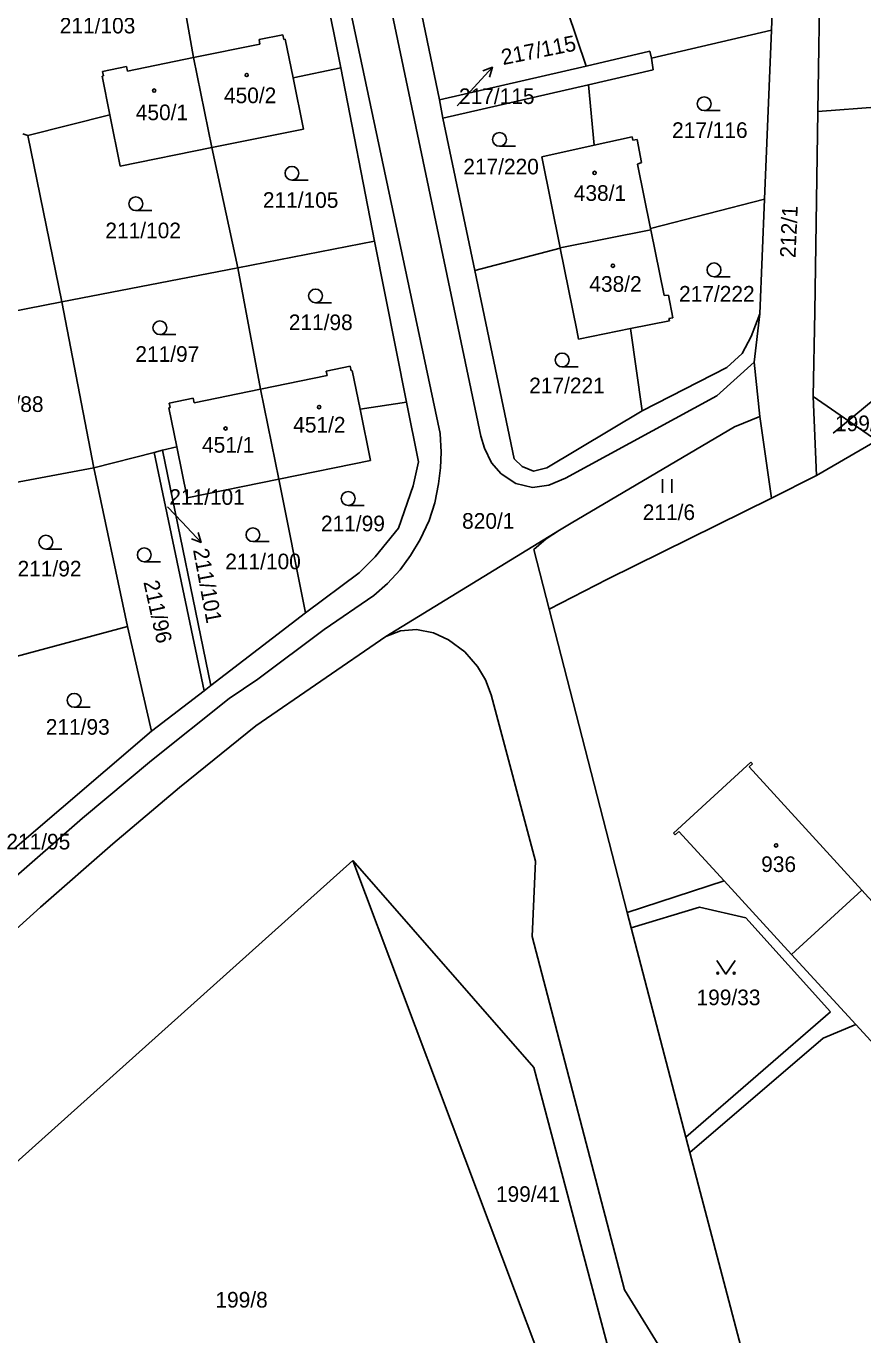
# Model space of a CAD drawing. Extents: x -735249 to -729401, y -1124843 to -1121828.
# Drawn here: x -733084.7 to -732993.7, y -1123571.3 to -1123429 of the extents above; entities that cross this region are included whole.
import ezdxf

# ---------------------------------------------------------------- set-up
doc = ezdxf.new("R2010")
doc.units = 0
for name, color, linetype in [('Vrstva 1', 7, 'Continuous'), ('Vrstva 16', 7, 'Continuous'), ('Vrstva 18', 7, 'Continuous'), ('Vrstva 19', 7, 'Continuous'), ('Vrstva 25', 7, 'Continuous'), ('Vrstva 4', 7, 'Continuous')]:
    doc.layers.add(name, color=color, linetype=linetype)

msp = doc.modelspace()

# ---------------------------------------------------------------- linework, layer by layer
at = {"layer": 'Vrstva 1'}
for points in [[(-733063.15, -1123362.53), (-733039.63, -1123473.29)], [(-733057.3, -1123368.37), (-733035.23, -1123473.58)], [(-732998.05, -1123405.61), (-732998.57, -1123438.26)], [(-733002.99, -1123412.87), (-733003.61, -1123429.42)], [(-733050.46, -1123433.5), (-733053.95, -1123415.96)], [(-733068.84, -1123419.03), (-733066.46, -1123432.4)], [(-733043.15, -1123420.41), (-733039.72, -1123437.01)], [(-733025.8, -1123427.3), (-733023.77, -1123433.32)], [(-733016.65, -1123432.48), (-733003.61, -1123429.42)], [(-733003.61, -1123429.42), (-733004.36, -1123447.81)], [(-733066.46, -1123432.4), (-733059.25, -1123430.94)], [(-733059.35, -1123430.45), (-733056.75, -1123429.93)], [(-733059.25, -1123430.94), (-733059.35, -1123430.45)], [(-733056.75, -1123429.93), (-733056.65, -1123430.42)], [(-733056.65, -1123430.42), (-733056.5, -1123430.39)], [(-733056.5, -1123430.39), (-733055.65, -1123434.6)], [(-733073.67, -1123433.86), (-733066.46, -1123432.4)], [(-733064.48, -1123442.18), (-733066.46, -1123432.4)], [(-733023.77, -1123433.32), (-733016.83, -1123431.71)], [(-733016.65, -1123432.48), (-733016.83, -1123431.71)], [(-733016.46, -1123433.72), (-733016.65, -1123432.48)], [(-733076.37, -1123433.9), (-733073.77, -1123433.37)], [(-733076.27, -1123434.39), (-733076.37, -1123433.9)], [(-733073.77, -1123433.37), (-733073.67, -1123433.86)], [(-733055.65, -1123434.6), (-733050.46, -1123433.5)], [(-733046.8, -1123452.35), (-733050.46, -1123433.5)], [(-733039.72, -1123437.01), (-733023.77, -1123433.32)], [(-733023.52, -1123435.35), (-733016.46, -1123433.72)], [(-733076.42, -1123434.42), (-733076.27, -1123434.39)], [(-733075.56, -1123438.63), (-733076.42, -1123434.42)], [(-733054.52, -1123440.17), (-733055.65, -1123434.6)], [(-733023.52, -1123435.35), (-733039.34, -1123438.98)], [(-733022.89, -1123441.93), (-733023.52, -1123435.35)], [(-733039.34, -1123438.98), (-733039.72, -1123437.01)], [(-732991.87, -1123437.76), (-732998.57, -1123438.26)], [(-733084.48, -1123440.86), (-733075.56, -1123438.63)], [(-733075.56, -1123438.63), (-733074.44, -1123444.2)], [(-733039.34, -1123438.98), (-733035.88, -1123455.54)], [(-732998.57, -1123438.26), (-732998.91, -1123460.04)], [(-733085.02, -1123440.7), (-733084.48, -1123440.86)], [(-733084.48, -1123440.86), (-733080.8, -1123458.98)], [(-733064.48, -1123442.18), (-733054.52, -1123440.17)], [(-733022.89, -1123441.93), (-733018.77, -1123441.03)], [(-733018.69, -1123441.37), (-733018.77, -1123441.03)], [(-733074.44, -1123444.2), (-733064.48, -1123442.18)], [(-733064.48, -1123442.18), (-733061.67, -1123455.28)], [(-733028.58, -1123443.18), (-733022.89, -1123441.93)], [(-733018.23, -1123441.32), (-733018.69, -1123441.37)], [(-733017.73, -1123443.81), (-733018.23, -1123441.32)], [(-733028.58, -1123443.18), (-733026.59, -1123453.1)], [(-733018.2, -1123444.01), (-733017.73, -1123443.81)], [(-733016.78, -1123450.98), (-733018.2, -1123444.01)], [(-733016.78, -1123450.98), (-733004.36, -1123447.81)], [(-733004.36, -1123447.81), (-733004.87, -1123460.26)], [(-733016.74, -1123451.15), (-733016.78, -1123450.98)], [(-733061.67, -1123455.28), (-733046.8, -1123452.35)], [(-733043.29, -1123469.89), (-733046.8, -1123452.35)], [(-733026.59, -1123453.1), (-733016.74, -1123451.15)], [(-733015.29, -1123458.29), (-733016.74, -1123451.15)], [(-733035.88, -1123455.54), (-733026.58, -1123453.14)], [(-733026.59, -1123453.1), (-733026.58, -1123453.14)], [(-733024.79, -1123462.03), (-733026.58, -1123453.14)], [(-733080.8, -1123458.98), (-733061.67, -1123455.28)], [(-733061.67, -1123455.28), (-733059.17, -1123468.46)], [(-733031.59, -1123476.02), (-733035.88, -1123455.54)], [(-733080.8, -1123458.98), (-733096, -1123461.93)], [(-733080.8, -1123458.98), (-733077.33, -1123477.02)], [(-733014.81, -1123458.25), (-733015.29, -1123458.29)], [(-733014.33, -1123460.69), (-733014.81, -1123458.25)], [(-733014.77, -1123460.76), (-733014.33, -1123460.69)], [(-733014.77, -1123460.76), (-733014.7, -1123461.03)], [(-733004.87, -1123460.26), (-733005.83, -1123462.74)], [(-733004.87, -1123460.26), (-733005.5, -1123465.51)], [(-732998.91, -1123460.04), (-732999.06, -1123469.25)], [(-733024.59, -1123463.01), (-733024.79, -1123462.03)], [(-733024.59, -1123463.01), (-733018.95, -1123461.88)], [(-733018.95, -1123461.88), (-733014.7, -1123461.03)], [(-733018.95, -1123461.88), (-733017.68, -1123470.81)], [(-733005.83, -1123462.74), (-733006.81, -1123464.6)], [(-733006.81, -1123464.6), (-733008.45, -1123466.11)], [(-733052.05, -1123466.5), (-733049.44, -1123465.97)], [(-733051.95, -1123466.99), (-733052.05, -1123466.5)], [(-733049.44, -1123465.97), (-733049.34, -1123466.46)], [(-733049.34, -1123466.46), (-733049.2, -1123466.43)], [(-733049.2, -1123466.43), (-733048.34, -1123470.65)], [(-733008.45, -1123466.11), (-733017.68, -1123470.81)], [(-733005.5, -1123465.51), (-733009.54, -1123469.19)], [(-733004.87, -1123471.43), (-733005.5, -1123465.51)], [(-733059.17, -1123468.46), (-733051.95, -1123466.99)], [(-733069.11, -1123469.97), (-733066.52, -1123469.44)], [(-733066.52, -1123469.44), (-733066.42, -1123469.93)], [(-733066.42, -1123469.93), (-733059.17, -1123468.46)], [(-733057.19, -1123478.26), (-733059.17, -1123468.46)], [(-733026.02, -1123478.14), (-733009.54, -1123469.19)], [(-732999.06, -1123469.25), (-732992.15, -1123474.06)], [(-732999.06, -1123469.25), (-732998.7, -1123477.84)], [(-733069.16, -1123470.49), (-733069.01, -1123470.46)], [(-733068.3, -1123474.72), (-733069.16, -1123470.49)], [(-733069.01, -1123470.46), (-733069.11, -1123469.97)], [(-733048.34, -1123470.65), (-733043.29, -1123469.89)], [(-733047.21, -1123476.23), (-733048.34, -1123470.65)], [(-733043.29, -1123469.89), (-733041.99, -1123476.36)], [(-733017.68, -1123470.81), (-733028.05, -1123477.02)], [(-733007.64, -1123472.55), (-733004.87, -1123471.43)], [(-733004.87, -1123471.43), (-733003.59, -1123480.33)], [(-733039.54, -1123475.33), (-733039.63, -1123473.29)], [(-733034.81, -1123474.89), (-733035.23, -1123473.58)], [(-733025.38, -1123483.04), (-733007.64, -1123472.55)], [(-733070.74, -1123475.34), (-733069.83, -1123475.11)], [(-733069.83, -1123475.11), (-733068.3, -1123474.72)], [(-733064.59, -1123500.7), (-733069.83, -1123475.11)], [(-733068.3, -1123474.72), (-733067.17, -1123480.29)], [(-733034.81, -1123474.89), (-733034.06, -1123476.49)], [(-732992.15, -1123474.06), (-732998.7, -1123477.84)], [(-733077.33, -1123477.02), (-733070.74, -1123475.34)], [(-733070.74, -1123475.34), (-733065.32, -1123501.26)], [(-733057.19, -1123478.26), (-733047.21, -1123476.23)], [(-733042.57, -1123478.96), (-733041.99, -1123476.36)], [(-733039.6, -1123477.02), (-733039.54, -1123475.33)], [(-733034.06, -1123476.49), (-733033.01, -1123477.68)], [(-733030.72, -1123476.88), (-733031.59, -1123476.02)], [(-733093.4, -1123480.04), (-733077.33, -1123477.02)], [(-733077.33, -1123477.02), (-733073.67, -1123494.26)], [(-733039.81, -1123478.74), (-733039.6, -1123477.02)], [(-733033.01, -1123477.68), (-733031.4, -1123478.71)], [(-733029.49, -1123477.37), (-733030.72, -1123476.88)], [(-733028.05, -1123477.02), (-733029.49, -1123477.37)], [(-733003.59, -1123480.33), (-732998.7, -1123477.84)], [(-733067.17, -1123480.29), (-733057.19, -1123478.26)], [(-733054.28, -1123492.78), (-733057.19, -1123478.26)], [(-733044.17, -1123483.56), (-733042.57, -1123478.96)], [(-733040.22, -1123480.84), (-733039.81, -1123478.74)], [(-733031.4, -1123478.71), (-733029.62, -1123479.14)], [(-733029.62, -1123479.14), (-733027.83, -1123478.89)], [(-733027.83, -1123478.89), (-733026.02, -1123478.14)], [(-733040.84, -1123482.74), (-733040.22, -1123480.84)], [(-733021.45, -1123489.13), (-733003.59, -1123480.33)], [(-733046.73, -1123486.7), (-733044.17, -1123483.56)], [(-733045.55, -1123495.35), (-733026.67, -1123483.78)], [(-733041.81, -1123484.81), (-733040.84, -1123482.74)], [(-733028.11, -1123484.75), (-733026.67, -1123483.78)], [(-733026.67, -1123483.78), (-733025.38, -1123483.04)], [(-733042.86, -1123486.54), (-733041.81, -1123484.81)], [(-733029.47, -1123485.89), (-733028.11, -1123484.75)], [(-733043.99, -1123488.1), (-733042.86, -1123486.54)], [(-733027.8, -1123492.39), (-733029.47, -1123485.89)], [(-733048.46, -1123488.43), (-733046.73, -1123486.7)], [(-733054.28, -1123492.78), (-733048.46, -1123488.43)], [(-733045.39, -1123489.6), (-733043.99, -1123488.1)], [(-733021.45, -1123489.13), (-733027.8, -1123492.39)], [(-733052.27, -1123494.59), (-733046.85, -1123490.89)], [(-733046.85, -1123490.89), (-733045.39, -1123489.6)], [(-733064.59, -1123500.7), (-733054.28, -1123492.78)], [(-733019.31, -1123525.39), (-733027.8, -1123492.39)], [(-733088.63, -1123498.3), (-733073.67, -1123494.26)], [(-733073.67, -1123494.26), (-733071.06, -1123505.67)], [(-733059.47, -1123500), (-733052.27, -1123494.59)], [(-733045.55, -1123495.35), (-733043.97, -1123494.73)], [(-733043.97, -1123494.73), (-733042.22, -1123494.59)], [(-733042.22, -1123494.59), (-733040.38, -1123494.95)], [(-733040.38, -1123494.95), (-733038.75, -1123495.73)], [(-733059.7, -1123505.09), (-733045.55, -1123495.35)], [(-733038.75, -1123495.73), (-733036.95, -1123497.04)], [(-733036.95, -1123497.04), (-733035.6, -1123498.61)], [(-733035.6, -1123498.61), (-733034.72, -1123500.09)], [(-733065.32, -1123501.26), (-733064.59, -1123500.7)], [(-733062.58, -1123502.11), (-733059.47, -1123500)], [(-733034.72, -1123500.09), (-733034.09, -1123501.71)], [(-733071.06, -1123505.67), (-733065.32, -1123501.26)], [(-733071.03, -1123508.84), (-733062.58, -1123502.11)], [(-733029.26, -1123519.81), (-733034.09, -1123501.71)], [(-733067.99, -1123511.79), (-733059.7, -1123505.09)], [(-733085.9, -1123518.38), (-733071.06, -1123505.67)], [(-733078.56, -1123515.13), (-733071.03, -1123508.84)], [(-733005.85, -1123509.04), (-733014.25, -1123516.75)], [(-733005.68, -1123509.22), (-733006.04, -1123509.55)], [(-733005.85, -1123509.04), (-733005.68, -1123509.22)], [(-733006.04, -1123509.55), (-732993.79, -1123522.95)], [(-733075.24, -1123517.89), (-733067.99, -1123511.79)], [(-733086.62, -1123522.18), (-733078.56, -1123515.13)], [(-733083.11, -1123524.8), (-733075.24, -1123517.89)], [(-733014.25, -1123516.75), (-733014.08, -1123516.93)], [(-733014.08, -1123516.93), (-733013.67, -1123516.56)], [(-733013.67, -1123516.56), (-733008.74, -1123521.94)], [(-733049.16, -1123519.71), (-733112.61, -1123576.59)], [(-733049.16, -1123519.71), (-733027.54, -1123577.14)], [(-733049.16, -1123519.71), (-733029.45, -1123542.23)], [(-733029.65, -1123527.99), (-733029.26, -1123519.81)], [(-733008.74, -1123521.94), (-733019.31, -1123525.39)], [(-733001.42, -1123529.93), (-733008.74, -1123521.94)], [(-733001.42, -1123529.93), (-732993.79, -1123522.95)], [(-732993.79, -1123522.95), (-732981.55, -1123536.36)], [(-733099.16, -1123539.28), (-733083.11, -1123524.8)], [(-733018.88, -1123527.03), (-733019.31, -1123525.39)], [(-733012.93, -1123549.82), (-733018.88, -1123527.03)], [(-733019.59, -1123566.42), (-733029.65, -1123527.99)], [(-733001.42, -1123529.93), (-732994.42, -1123537.57)], [(-732994.42, -1123537.57), (-732997.97, -1123539.06)], [(-732989.15, -1123543.32), (-732994.42, -1123537.57)], [(-732997.97, -1123539.06), (-733012.5, -1123551.46)], [(-733029.45, -1123542.23), (-733018.58, -1123583.26)], [(-733012.5, -1123551.46), (-733012.93, -1123549.82)], [(-732999.72, -1123600.03), (-733012.5, -1123551.46)], [(-733015.08, -1123573.77), (-733019.59, -1123566.42)]]:
    msp.add_lwpolyline(points, dxfattribs=at)
at = {"layer": 'Vrstva 16'}
for points in [[(-733037.8, -1123437.65), (-733035.99, -1123435.67)], [(-732996.9, -1123473.23), (-732994.64, -1123471.38)], [(-733069.31, -1123481.24), (-733067.71, -1123482.94)]]:
    msp.add_lwpolyline(points, dxfattribs=at)
at = {"layer": 'Vrstva 25'}
for points in [[(-733035.99, -1123435.67), (-733033.968, -1123433.455)], [(-733035.011, -1123433.856), (-733033.968, -1123433.455), (-733034.273, -1123434.531)], [(-733010.93, -1123438.17), (-733009.18, -1123438.17)], [(-733033.19, -1123442.05), (-733031.44, -1123442.05)], [(-733055.77, -1123445.73), (-733054.02, -1123445.73)], [(-733072.75, -1123449.04), (-733071, -1123449.04)], [(-733009.86, -1123456.24), (-733008.11, -1123456.24)], [(-733053.2, -1123459.07), (-733051.45, -1123459.07)], [(-733070.13, -1123462.53), (-733068.38, -1123462.53)], [(-733026.38, -1123466.04), (-733024.63, -1123466.04)], [(-732994.64, -1123471.38), (-732992.319, -1123469.48)], [(-733015.477, -1123479.735), (-733015.477, -1123478.235)], [(-733014.443, -1123479.735), (-733014.443, -1123478.235)], [(-733049.65, -1123481.1), (-733047.9, -1123481.1)], [(-733067.71, -1123482.94), (-733065.653, -1123485.123)], [(-733065.975, -1123484.052), (-733065.653, -1123485.123), (-733066.703, -1123484.738)], [(-733060.01, -1123485.04), (-733058.26, -1123485.04)], [(-733082.53, -1123485.85), (-733080.78, -1123485.85)], [(-733071.83, -1123487.23), (-733070.08, -1123487.23)], [(-733079.45, -1123503.05), (-733077.7, -1123503.05)], [(-733009.56, -1123530.58), (-733008.56, -1123532.08), (-733007.56, -1123530.58)]]:
    msp.add_lwpolyline(points, dxfattribs=at)
for centre, radius in [((-733060.69, -1123434.3), 0.175), ((-733070.75, -1123435.99), 0.175), ((-733010.93, -1123437.42), 0.75), ((-733033.19, -1123441.3), 0.75), ((-733055.77, -1123444.98), 0.75), ((-733022.85, -1123444.94), 0.175), ((-733072.75, -1123448.29), 0.75), ((-733020.86, -1123455.04), 0.175), ((-733009.86, -1123455.49), 0.75), ((-733053.2, -1123458.32), 0.75), ((-733070.13, -1123461.78), 0.75), ((-733026.38, -1123465.29), 0.75), ((-733052.81, -1123470.41), 0.175), ((-733062.99, -1123472.74), 0.175), ((-733049.65, -1123480.35), 0.75), ((-733060.01, -1123484.29), 0.75), ((-733082.53, -1123485.1), 0.75), ((-733071.83, -1123486.48), 0.75), ((-733079.45, -1123502.3), 0.75), ((-733003.11, -1123518.08), 0.175), ((-733009.46, -1123531.98), 0.1), ((-733007.66, -1123531.98), 0.1)]:
    msp.add_circle(centre, radius, dxfattribs=at)
at = {"layer": 'Vrstva 4'}
for points in [[(-733018.88, -1123527.03), (-733011.43, -1123524.8)], [(-733011.43, -1123524.8), (-733006.41, -1123525.94)], [(-733006.41, -1123525.94), (-732997.18, -1123536.19)], [(-733012.93, -1123549.82), (-732997.18, -1123536.19)]]:
    msp.add_lwpolyline(points, dxfattribs=at)

# ---------------------------------------------------------------- texts
at = {"layer": 'Vrstva 16'}
for s, rotation, p in [('217/115', 11.20009, (-733032.813, -1123433.215)), ('211/101', 280.50223, (-733066.535, -1123485.936))]:
    msp.add_text(s, height=1.7, rotation=rotation, dxfattribs=at).set_placement(p)
msp.add_text('820/1', height=1.7, dxfattribs=at).set_placement((-733037.258, -1123483.64))
at = {"layer": 'Vrstva 18'}
for s, p in [('211/103', (-733081.02, -1123429.77)), ('217/115', (-733037.6, -1123437.45)), ('217/116', (-733014.42, -1123441.14)), ('217/220', (-733037.13, -1123445.1)), ('211/105', (-733058.93, -1123448.74)), ('211/102', (-733076.06, -1123452.05)), ('217/222', (-733013.66, -1123458.94)), ('211/98', (-733056.11, -1123462.04)), ('211/97', (-733072.8, -1123465.49)), ('217/221', (-733029.96, -1123468.91)), ('211/88', (-733089.74, -1123470.94)), ('199/65', (-732996.7, -1123473.03)), ('211/101', (-733069.11, -1123481.04)), ('211/6', (-733017.61, -1123482.69)), ('211/99', (-733052.61, -1123483.92)), ('211/100', (-733063.02, -1123488.05)), ('211/92', (-733085.61, -1123488.83)), ('211/93', (-733082.54, -1123506.04)), ('211/95', (-733086.83, -1123518.52)), ('199/33', (-733011.76, -1123535.46)), ('199/41', (-733033.58, -1123556.85)), ('199/8', (-733064.09, -1123568.34))]:
    msp.add_text(s, height=1.7, dxfattribs=at).set_placement(p)
for s, rotation, p in [('212/1', 87.40069, (-733001, -1123454.212)), ('211/96', 282.40225, (-733071.932, -1123489.432))]:
    msp.add_text(s, height=1.7, rotation=rotation, dxfattribs=at).set_placement(p)
at = {"layer": 'Vrstva 19'}
for s, p in [('450/2', (-733063.16, -1123437.36)), ('450/1', (-733072.75, -1123439.21)), ('438/1', (-733025.11, -1123447.98)), ('438/2', (-733023.42, -1123457.87)), ('451/2', (-733055.63, -1123473.18)), ('451/1', (-733065.55, -1123475.37)), ('936', (-733004.73, -1123520.97))]:
    msp.add_text(s, height=1.7, dxfattribs=at).set_placement(p)

doc.saveas('drawing.dxf')
